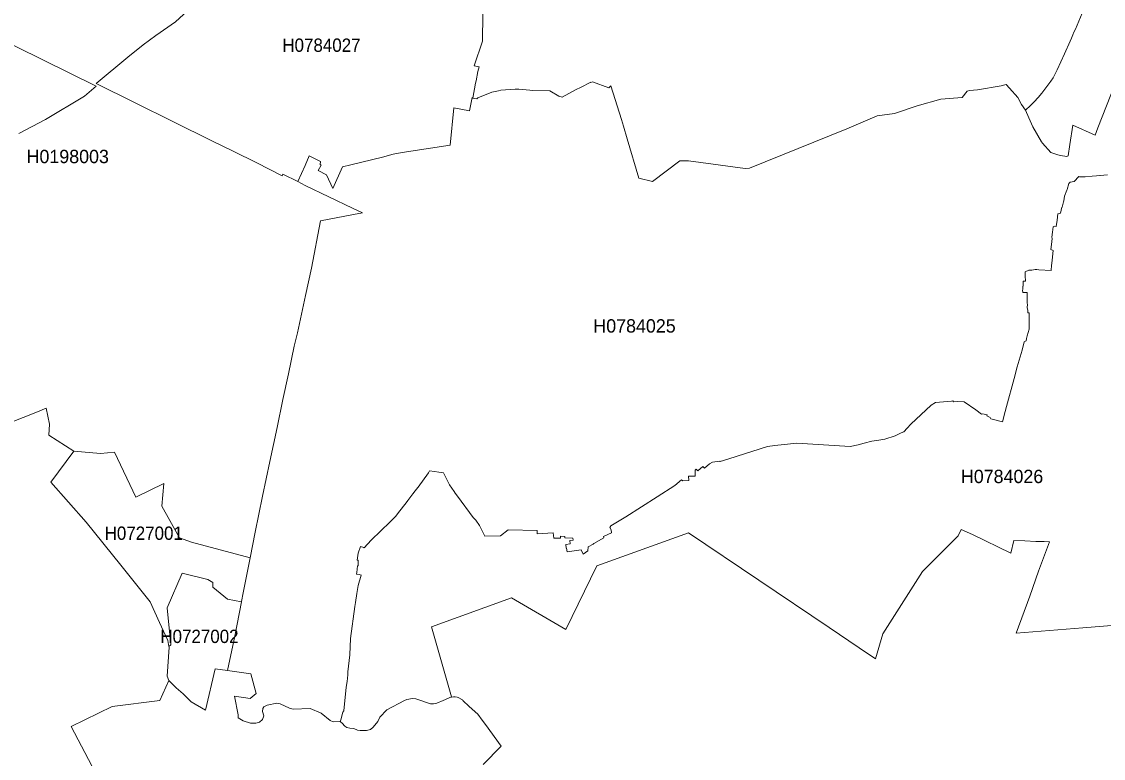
# Model space of a CAD drawing. Extents: x 369010 to 739155, y 6377141 to 6616555.
# Drawn here: x 533199 to 541308, y 6579267 to 6584791 of the extents above; entities that cross this region are included whole.
import ezdxf
from ezdxf.enums import TextEntityAlignment as Align

# ---------------------------------------------------------------- set-up
doc = ezdxf.new("R2010")
doc.units = 0
doc.header["$LTSCALE"] = 40
doc.layers.add('1', color=7, linetype='Continuous', lineweight=13)
doc.layers.add('2', color=7, linetype='Continuous')

msp = doc.modelspace()

# ---------------------------------------------------------------- linework, layer by layer
at = {"layer": '1'}
for points in [[(533005.63, 6581742.82), (533306.69, 6581859.34), (533381.66, 6581892.11), (533408.97, 6581773.44), (533402.18, 6581690.36), (533591.52, 6581570.37), (533789.13, 6581552), (533893.89, 6581562.92), (534054.76, 6581226.28), (534265.95, 6581327.9), (534249.56, 6581157.43), (534381.8, 6580920.27), (534472.99, 6580888.99), (534911.74, 6580769.66), (534949.31, 6580962.97), (535004.43, 6581231.75), (535059.54, 6581492.41), (535113.49, 6581748.28), (535157.68, 6581956.49), (535198.56, 6582149.63), (535242.92, 6582357.5), (535268.07, 6582457.3), (535326.66, 6582737), (535371.68, 6582942.56), (535440.36, 6583296.9), (535685.64, 6583343.91), (535755.15, 6583358.64), (535678.86, 6583391.9), (535324.68, 6583563.03), (535268.41, 6583591.34), (535157.68, 6583647.11), (535152.22, 6583634.86), (534962.88, 6583733.34), (534785.13, 6583819.57), (534624.26, 6583897.35), (533757.02, 6584326.67), (533994.19, 6584525.27), (534110.54, 6584616.63), (534203.88, 6584687.14), (534351.84, 6584790.74), (534500.96, 6584923.97)], [(534500.96, 6584923.97), (534351.84, 6584790.74), (534203.88, 6584687.14), (534110.54, 6584616.63), (533994.19, 6584525.27), (533757.02, 6584326.67), (534624.26, 6583897.35), (534785.13, 6583819.57), (534962.88, 6583733.34), (535152.22, 6583634.86), (535157.68, 6583647.11), (535268.41, 6583591.34), (535323.85, 6583713.15), (535355.13, 6583785.31), (535439.04, 6583742.94), (535435.9, 6583720.1), (535443.84, 6583715.96), (535422.99, 6583674.09), (535484.88, 6583642.48), (535532.55, 6583540.53), (535603.05, 6583702.55), (535665.45, 6583717.12), (535903.61, 6583774.71), (535983.88, 6583796.23), (536050.91, 6583810.46), (536412.37, 6583864.09), (536437.86, 6584145.44), (536557.35, 6584123.27), (536575.39, 6584222.57), (536580.52, 6584218.1), (536602.04, 6584328.82), (536605.68, 6584346.53), (536619.08, 6584418.19), (536627.69, 6584451.79), (536590.78, 6584458.74), (536653.18, 6584644.93), (536656.16, 6584847.01)], [(536656.16, 6584847.01), (536653.18, 6584644.93), (536590.78, 6584458.74), (536627.69, 6584451.79), (536619.08, 6584418.19), (536605.68, 6584346.53), (536602.04, 6584328.82), (536580.52, 6584218.1), (536610.64, 6584211.48), (536617.76, 6584218.76), (536724.67, 6584261.46), (536774.16, 6584272.72), (536790.88, 6584276.69), (536898.79, 6584285.63), (536925.76, 6584284.96), (537007.52, 6584277.68), (537026.22, 6584274.87), (537159.12, 6584273.05), (537225.82, 6584232.5), (537251.14, 6584225.88), (537356.24, 6584283.31), (537388.01, 6584298.2), (537464.81, 6584337.92), (537466.96, 6584334.12), (537477.22, 6584339.25), (537600.03, 6584295.06), (537615.91, 6584308.63), (537694.69, 6584056.24), (537709.42, 6584008.41), (537739.21, 6583912.91), (537825.94, 6583616.16), (537928.55, 6583591.17), (538133.94, 6583746.41), (538197.16, 6583746.41), (538622.84, 6583690.31), (538654.62, 6583691.63), (539384.16, 6583988.21), (539610.9, 6584086.03), (539743.14, 6584102.91), (539912.94, 6584160.5), (540088.71, 6584210.49), (540249.74, 6584221.08), (540286.32, 6584270.4), (540303.86, 6584274.54), (540333.82, 6584276.52), (540364.27, 6584279.17), (540541.03, 6584309.62), (540568.01, 6584316.08), (540578.77, 6584319.55), (540604.59, 6584292.08), (540666.81, 6584221.08), (540693.3, 6584170.1), (540723.75, 6584127.24), (540727.72, 6584130.71), (540759, 6584159.84), (540788.79, 6584190.29), (540818.42, 6584221.08), (540845.23, 6584254.34), (540890.91, 6584315.25), (540913.08, 6584345.21)], [(541161.17, 6584884.25), (541097.62, 6584735.47), (541087.53, 6584713.29), (541078.09, 6584691.28), (541067.83, 6584668.27), (541058.07, 6584645.27), (541016.19, 6584550.1), (540960.58, 6584430.44), (540931.46, 6584369.7), (540913.08, 6584345.21), (540890.91, 6584315.25), (540845.23, 6584254.34), (540818.42, 6584221.08), (540788.79, 6584190.29), (540759, 6584159.84), (540727.72, 6584130.71), (540723.75, 6584127.24), (540750.23, 6584070.64), (540779.19, 6584002.12), (540844.4, 6583889.08), (540851.19, 6583880.64), (540914.08, 6583810.79), (540967.37, 6583793.42), (540987.56, 6583788.45), (541034.56, 6583780.67), (541042.84, 6583785.97), (541055.75, 6583870.38), (541079.42, 6584014.03), (541245.09, 6583939.72), (541265.94, 6583994.67), (541396.19, 6584325.51)], [(540913.08, 6584345.21), (540931.46, 6584369.7), (540960.58, 6584430.44), (541016.19, 6584550.1), (541058.07, 6584645.27), (541067.83, 6584668.27), (541078.09, 6584691.28), (541087.53, 6584713.29), (541097.62, 6584735.47), (541161.17, 6584884.25)], [(532959.96, 6584699.05), (533757.02, 6584307.8), (533671.13, 6584232.83), (533376.86, 6584056.4), (533177.92, 6583953.46)], [(533177.92, 6583953.46), (533376.86, 6584056.4), (533671.13, 6584232.83), (533757.02, 6584307.8), (532959.96, 6584699.05)], [(541396.19, 6584325.51), (541265.94, 6583994.67), (541245.09, 6583939.72), (541079.42, 6584014.03), (541055.75, 6583870.38), (541042.84, 6583785.97), (541034.56, 6583780.67), (540987.56, 6583788.45), (540967.37, 6583793.42), (540914.08, 6583810.79), (540851.19, 6583880.64), (540844.4, 6583889.08), (540779.19, 6584002.12), (540750.23, 6584070.64), (540723.75, 6584127.24), (540693.3, 6584170.1), (540666.81, 6584221.08), (540604.59, 6584292.08), (540578.77, 6584319.55), (540568.01, 6584316.08), (540541.03, 6584309.62), (540364.27, 6584279.17), (540333.82, 6584276.52), (540303.86, 6584274.54), (540286.32, 6584270.4), (540249.74, 6584221.08), (540088.71, 6584210.49), (539912.94, 6584160.5), (539743.14, 6584102.91), (539610.9, 6584086.03), (539384.16, 6583988.21), (538654.62, 6583691.63), (538622.84, 6583690.31), (538197.16, 6583746.41), (538133.94, 6583746.41), (537928.55, 6583591.17), (537825.94, 6583616.16), (537739.21, 6583912.91), (537709.42, 6584008.41), (537694.69, 6584056.24), (537615.91, 6584308.63), (537600.03, 6584295.06), (537477.22, 6584339.25), (537466.96, 6584334.12), (537464.81, 6584337.92), (537388.01, 6584298.2), (537356.24, 6584283.31), (537251.14, 6584225.88), (537225.82, 6584232.5), (537159.12, 6584273.05), (537026.22, 6584274.87), (537007.52, 6584277.68), (536925.76, 6584284.96), (536898.79, 6584285.63), (536790.88, 6584276.69), (536774.16, 6584272.72), (536724.67, 6584261.46), (536617.76, 6584218.76), (536610.64, 6584211.48), (536580.52, 6584218.1), (536575.39, 6584222.57), (536557.35, 6584123.27), (536437.86, 6584145.44), (536412.37, 6583864.09), (536050.91, 6583810.46), (535983.88, 6583796.23), (535903.61, 6583774.71), (535665.45, 6583717.12), (535603.05, 6583702.55), (535532.55, 6583540.53), (535484.88, 6583642.48), (535422.99, 6583674.09), (535443.84, 6583715.96), (535435.9, 6583720.1), (535439.04, 6583742.94), (535355.13, 6583785.31), (535323.85, 6583713.15), (535268.41, 6583591.34), (535324.68, 6583563.03), (535678.86, 6583391.9), (535755.15, 6583358.64), (535685.64, 6583343.91), (535440.36, 6583296.9), (535371.68, 6582942.56), (535326.66, 6582737), (535268.07, 6582457.3), (535242.92, 6582357.5), (535198.56, 6582149.63), (535157.68, 6581956.49), (535113.49, 6581748.28), (535059.54, 6581492.41), (535004.43, 6581231.75), (534949.31, 6580962.97), (534911.74, 6580769.66), (534859.28, 6580508.16), (534847.69, 6580443.12), (534847.03, 6580439.64), (534796.22, 6580182.45)], [(541280.67, 6583636.52), (541256.84, 6583634.37), (541224.23, 6583632.38), (541171.27, 6583627.75), (541128.74, 6583627.75), (541123.94, 6583629.57), (541090.01, 6583592.33), (541059.39, 6583586.7), (541049.79, 6583577.1), (541036.88, 6583532.91), (541033.9, 6583528.28), (541016.03, 6583483.26), (541010.57, 6583446.52), (541008.58, 6583439.73), (540998.15, 6583400.18), (540997.33, 6583400.68), (540986.9, 6583354.67), (540965.88, 6583350.2), (540960.58, 6583303.52), (540954.29, 6583255.03), (540942.21, 6583256.52), (540930.3, 6583252.05), (540925.33, 6583212.17), (540926.66, 6583212), (540921.53, 6583174.76), (540923.68, 6583164.34), (540918.55, 6583120.81), (540918.38, 6583120.64), (540914.08, 6583082.74), (540931.79, 6583075.79), (540923.35, 6583003.13), (540918.55, 6582960.27), (540916.56, 6582928.99), (540915.24, 6582924.35), (540823.22, 6582930.97), (540808.82, 6582931.64), (540797.07, 6582931.8), (540770.92, 6582926.51), (540750.06, 6582926.67), (540721.27, 6582914.26), (540722.75, 6582885.79), (540724.58, 6582845.91), (540705.87, 6582844.91), (540707.2, 6582808.01), (540703.39, 6582808.17), (540702.89, 6582782.35), (540702.23, 6582778.05), (540703.06, 6582760.17), (540737.48, 6582761.17), (540737.32, 6582734.85), (540736, 6582734.85), (540735.83, 6582679.41), (540738.31, 6582671.3), (540737.32, 6582648.46), (540737.15, 6582648.46), (540740.63, 6582626.12), (540740.96, 6582606.59), (540750.89, 6582607.41), (540750.73, 6582555.78), (540751.06, 6582484.78), (540737.65, 6582434.13), (540732.69, 6582414.11), (540728.22, 6582398.71), (540715.14, 6582389.11), (540698.59, 6582327.05), (540662.18, 6582201.76), (540639.01, 6582115.7), (540580.75, 6581904.52), (540572.31, 6581867.45), (540551.13, 6581789.66), (540464.24, 6581813.16), (540459.6, 6581823.75), (540433.45, 6581834.35), (540435.61, 6581842.29), (540404.99, 6581850.56), (540395.06, 6581846.76), (540351.53, 6581880.02), (540263.98, 6581939.11), (540217.97, 6581943.58), (540183.54, 6581941.26), (540178.08, 6581946.56), (540169.48, 6581946.23), (540048.16, 6581934.31), (540015.72, 6581914.78), (539864.95, 6581772.12), (539837.31, 6581741.83), (539811.16, 6581715.51), (539792.29, 6581706.58), (539747.61, 6581684.9), (539668.83, 6581661.23), (539623.64, 6581651.79), (539573, 6581645.67), (539515.57, 6581630.44), (539468.73, 6581618.36), (539410.47, 6581604.13), (539010.12, 6581630.94), (538846.11, 6581613.56), (538790.99, 6581604.46), (538499.37, 6581512.27), (538491.93, 6581509.79)], [(540915.24, 6582924.35), (540916.56, 6582928.99), (540918.55, 6582960.27), (540923.35, 6583003.13), (540931.79, 6583075.79), (540914.08, 6583082.74), (540918.38, 6583120.64), (540918.55, 6583120.81), (540923.68, 6583164.34), (540921.53, 6583174.76), (540926.66, 6583212), (540925.33, 6583212.17), (540930.3, 6583252.05), (540942.21, 6583256.52), (540954.29, 6583255.03), (540960.58, 6583303.52), (540965.88, 6583350.2), (540986.9, 6583354.67), (540997.33, 6583400.68), (540998.15, 6583400.18), (541008.58, 6583439.73), (541010.57, 6583446.52), (541016.03, 6583483.26), (541033.9, 6583528.28), (541036.88, 6583532.91), (541049.79, 6583577.1), (541059.39, 6583586.7), (541090.01, 6583592.33), (541123.94, 6583629.57), (541128.74, 6583627.75), (541171.27, 6583627.75), (541224.23, 6583632.38), (541256.84, 6583634.37), (541280.67, 6583636.52), (541284.14, 6583637.84), (541338.93, 6583642.97)], [(541338.93, 6583642.97), (541284.14, 6583637.84), (541280.67, 6583636.52)], [(537281.43, 6580843.47), (537283.09, 6580843.14), (537287.72, 6580815.34), (537392.81, 6580830.73), (537409.53, 6580797.79), (537442.8, 6580824.11), (537446.6, 6580852.08), (537483.18, 6580873.1), (537489.14, 6580876.74), (537564.28, 6580920.1), (537560.64, 6580929.54), (537621.54, 6580957.51), (537617.9, 6580981.5), (537608.47, 6580997.23), (537615.58, 6581010.3), (537727.96, 6581078.32), (537962.31, 6581226.78), (538096.04, 6581312.84), (538145.69, 6581356.54), (538154.96, 6581347.93), (538199.65, 6581350.08), (538198.82, 6581382.69), (538248.64, 6581384.01), (538247.48, 6581420.09), (538246.82, 6581428.7), (538256.41, 6581435.98), (538268.33, 6581422.24), (538306.23, 6581455.18), (538317.49, 6581442.27), (538355.88, 6581476.19), (538376.57, 6581487.45), (538432.51, 6581494.9), (538434, 6581491.59), (538491.93, 6581509.79), (538499.37, 6581512.27), (538790.99, 6581604.46), (538846.11, 6581613.56), (539010.12, 6581630.94), (539410.47, 6581604.13), (539468.73, 6581618.36), (539515.57, 6581630.44), (539573, 6581645.67), (539623.64, 6581651.79), (539668.83, 6581661.23), (539747.61, 6581684.9), (539792.29, 6581706.58), (539811.16, 6581715.51), (539837.31, 6581741.83), (539864.95, 6581772.12), (540015.72, 6581914.78), (540048.16, 6581934.31), (540169.48, 6581946.23), (540178.08, 6581946.56), (540183.54, 6581941.26), (540217.97, 6581943.58), (540263.98, 6581939.11), (540351.53, 6581880.02), (540395.06, 6581846.76), (540404.99, 6581850.56), (540435.61, 6581842.29), (540433.45, 6581834.35), (540459.6, 6581823.75), (540464.24, 6581813.16), (540551.13, 6581789.66), (540572.31, 6581867.45), (540580.75, 6581904.52), (540639.01, 6582115.7), (540662.18, 6582201.76), (540698.59, 6582327.05), (540715.14, 6582389.11), (540728.22, 6582398.71), (540732.69, 6582414.11), (540737.65, 6582434.13), (540751.06, 6582484.78), (540750.73, 6582555.78), (540750.89, 6582607.41), (540740.96, 6582606.59), (540740.63, 6582626.12), (540737.15, 6582648.46), (540737.32, 6582648.46), (540738.31, 6582671.3), (540735.83, 6582679.41), (540736, 6582734.85), (540737.32, 6582734.85), (540737.48, 6582761.17), (540703.06, 6582760.17), (540702.23, 6582778.05), (540702.89, 6582782.35), (540703.39, 6582808.17), (540707.2, 6582808.01), (540705.87, 6582844.91), (540724.58, 6582845.91), (540722.75, 6582885.79), (540721.27, 6582914.26), (540750.06, 6582926.67), (540770.92, 6582926.51), (540797.07, 6582931.8), (540808.82, 6582931.64), (540823.22, 6582930.97), (540915.24, 6582924.35)], [(533726.07, 6579209.78), (533570.5, 6579505.7), (533877.84, 6579656.64), (534234.01, 6579700.01), (534303.19, 6579849.46), (534290.28, 6579883.05), (534304.01, 6580101.19), (534303.02, 6580106.65), (534295.41, 6580149.51), (534233.18, 6580284.57), (534162.18, 6580440.31), (533943.71, 6580716.03), (533681.88, 6581037.44), (533418.57, 6581338.33), (533591.52, 6581570.37), (533402.18, 6581690.36), (533408.97, 6581773.44), (533381.66, 6581892.11), (533306.69, 6581859.34), (533005.63, 6581742.82)], [(538491.93, 6581509.79), (538434, 6581491.59), (538432.51, 6581494.9), (538376.57, 6581487.45), (538355.88, 6581476.19), (538317.49, 6581442.27), (538306.23, 6581455.18), (538268.33, 6581422.24), (538256.41, 6581435.98), (538246.82, 6581428.7), (538247.48, 6581420.09), (538248.64, 6581384.01), (538198.82, 6581382.69), (538199.65, 6581350.08), (538154.96, 6581347.93), (538145.69, 6581356.54), (538096.04, 6581312.84), (537962.31, 6581226.78), (537727.96, 6581078.32), (537615.58, 6581010.3), (537608.47, 6580997.23), (537617.9, 6580981.5), (537621.54, 6580957.51), (537560.64, 6580929.54), (537564.28, 6580920.1), (537489.14, 6580876.74), (537483.18, 6580873.1), (537446.6, 6580852.08), (537442.8, 6580824.11), (537409.53, 6580797.79), (537392.81, 6580830.73), (537287.72, 6580815.34), (537283.09, 6580843.14), (537281.43, 6580843.47), (537278.78, 6580871.61), (537310.89, 6580875.58), (537307.41, 6580900.41), (537333.4, 6580902.72), (537331.41, 6580918.94), (537269.85, 6580920.43), (537270.01, 6580931.52), (537238.23, 6580932.35), (537237.74, 6580917.29), (537187.42, 6580918.45), (537183.62, 6580958.66), (537062.47, 6580951.38), (537062.97, 6580976.37), (536846.65, 6580981.5), (536787.73, 6580935.82), (536670.22, 6580932.51), (536631, 6581012.95), (536602.53, 6581053.99), (536582.51, 6581072.37), (536466.82, 6581231.75), (536448.61, 6581256.41), (536442.49, 6581266.67), (536406.08, 6581316.98), (536362.55, 6581408.83), (536325.48, 6581413.47), (536292.71, 6581417.28), (536257.29, 6581423.73), (536250.01, 6581408.34), (536171.73, 6581301.42), (536168.91, 6581298.44), (536149.38, 6581272.79), (536132.67, 6581251.44), (536093.28, 6581200.47), (536080.37, 6581182.76), (536024.76, 6581109.6), (536003.57, 6581083.95), (535993.97, 6581073.36), (535974.11, 6581052.17), (535941.18, 6581021.39), (535909.07, 6580990.61), (535880.77, 6580963.13), (535828.8, 6580911.83), (535820.36, 6580903.22), (535767.73, 6580844.96), (535763.26, 6580849.1), (535738.44, 6580855.72), (535722.88, 6580805.74), (535714.77, 6580753.44), (535722.05, 6580753.77), (535722.55, 6580710.08), (535717.09, 6580709.91), (535710.47, 6580659.76), (535708.48, 6580648.18), (535730.33, 6580645.03), (535745.88, 6580640.4), (535743.24, 6580639.41), (535720.89, 6580562.78), (535712.29, 6580503.53), (535702.19, 6580435.51), (535697.89, 6580404.39), (535662.97, 6580164.91), (535659.82, 6580043.59), (535655.19, 6580001.72), (535644.93, 6579916.65), (535643.11, 6579893.48), (535637.98, 6579842.67)], [(534796.22, 6580182.45), (534741.27, 6579926.58), (534917.54, 6579900.76), (534956.1, 6579752.14), (534912.74, 6579716.89), (534793.41, 6579733.77), (534821.88, 6579592.1), (534821.38, 6579571.08), (534858.62, 6579548.07), (534913.56, 6579531.52), (534953.78, 6579529.7), (534982.91, 6579538.64), (535005.75, 6579559.16), (535014.19, 6579584.48), (535003.93, 6579617.75), (535006.74, 6579641.75), (535014.69, 6579652.51), (535040.01, 6579666.74), (535111.18, 6579680.81), (535137, 6579675.18), (535205.84, 6579642.41), (535234.97, 6579636.12), (535362.08, 6579639.93), (535444.67, 6579605.34), (535511.37, 6579551.22), (535534.87, 6579540.96), (535585.35, 6579543.27), (535589.32, 6579540.46), (535590.31, 6579547.08), (535591.63, 6579555.85), (535605.54, 6579611.96), (535612.98, 6579623.21), (535632.68, 6579799.64), (535637.98, 6579842.67), (535643.11, 6579893.48), (535644.93, 6579916.65), (535655.19, 6580001.72), (535659.82, 6580043.59), (535662.97, 6580164.91), (535697.89, 6580404.39), (535702.19, 6580435.51), (535712.29, 6580503.53), (535720.89, 6580562.78), (535743.24, 6580639.41), (535745.88, 6580640.4), (535730.33, 6580645.03), (535708.48, 6580648.18), (535710.47, 6580659.76), (535717.09, 6580709.91), (535722.55, 6580710.08), (535722.05, 6580753.77), (535714.77, 6580753.44), (535722.88, 6580805.74), (535738.44, 6580855.72), (535763.26, 6580849.1), (535767.73, 6580844.96), (535820.36, 6580903.22), (535828.8, 6580911.83), (535880.77, 6580963.13), (535909.07, 6580990.61), (535941.18, 6581021.39), (535974.11, 6581052.17), (535993.97, 6581073.36), (536003.57, 6581083.95), (536024.76, 6581109.6), (536080.37, 6581182.76), (536093.28, 6581200.47), (536132.67, 6581251.44), (536149.38, 6581272.79), (536168.91, 6581298.44), (536171.73, 6581301.42), (536250.01, 6581408.34), (536257.29, 6581423.73), (536292.71, 6581417.28), (536325.48, 6581413.47), (536362.55, 6581408.83), (536406.08, 6581316.98), (536442.49, 6581266.67), (536448.61, 6581256.41), (536466.82, 6581231.75), (536582.51, 6581072.37), (536602.53, 6581053.99), (536631, 6581012.95), (536670.22, 6580932.51), (536787.73, 6580935.82), (536846.65, 6580981.5), (537062.97, 6580976.37), (537062.47, 6580951.38), (537183.62, 6580958.66), (537187.42, 6580918.45), (537237.74, 6580917.29), (537238.23, 6580932.35), (537270.01, 6580931.52), (537269.85, 6580920.43), (537331.41, 6580918.94), (537333.4, 6580902.72), (537307.41, 6580900.41), (537310.89, 6580875.58), (537278.78, 6580871.61), (537281.43, 6580843.47)], [(535637.98, 6579842.67), (535632.68, 6579799.64), (535612.98, 6579623.21), (535605.54, 6579611.96), (535591.63, 6579555.85), (535590.31, 6579547.08), (535589.32, 6579540.46), (535601.4, 6579531.85), (535621.43, 6579507.52), (535635.49, 6579498.59), (535658, 6579493.79), (535688.45, 6579491.47), (535716.59, 6579478.89), (535736.12, 6579474.59), (535784.12, 6579475.91), (535813.08, 6579482.86), (535833.77, 6579501.57), (535868.19, 6579542.94), (535884.74, 6579574.88), (535936.38, 6579631.65), (536068.95, 6579701.16), (536087.65, 6579708.28), (536129.85, 6579716.72), (536153.19, 6579713.58), (536263.42, 6579676.67), (536285.43, 6579675.51), (536312.57, 6579680.15), (536358.25, 6579700.83), (536420.31, 6579726.98), (536272.35, 6580254.28), (536870.81, 6580470.92), (537277.46, 6580231.94), (537509.83, 6580710.74), (538198.16, 6580958.5), (539251.92, 6580246.83), (539476.84, 6580096.72), (539600.14, 6580012.31), (539653.6, 6580199.33), (539952.66, 6580668.54), (540218.3, 6580936.65), (540240.64, 6580983.32), (540325.71, 6580945.42), (540614.18, 6580804.41), (540636.69, 6580901.07), (540718.62, 6580896.77), (540802.2, 6580891.97), (540864.59, 6580893.12), (540903.98, 6580890.81), (540820.57, 6580670.69), (540757.18, 6580481.85), (540655.23, 6580206.28), (541153.89, 6580245.18), (541647.09, 6580286.72)], [(541647.09, 6580286.72), (541153.89, 6580245.18), (540655.23, 6580206.28), (540757.18, 6580481.85), (540820.57, 6580670.69), (540903.98, 6580890.81), (540864.59, 6580893.12), (540802.2, 6580891.97), (540718.62, 6580896.77), (540636.69, 6580901.07), (540614.18, 6580804.41), (540325.71, 6580945.42), (540240.64, 6580983.32), (540218.3, 6580936.65), (539952.66, 6580668.54), (539653.6, 6580199.33), (539600.14, 6580012.31), (539476.84, 6580096.72), (539251.92, 6580246.83), (538198.16, 6580958.5), (537509.83, 6580710.74), (537277.46, 6580231.94), (536870.81, 6580470.92), (536272.35, 6580254.28), (536420.31, 6579726.98)], [(534650.08, 6579938.33), (534576.76, 6579628.01), (534469.52, 6579691.57), (534408.94, 6579750.82), (534356.64, 6579795.83), (534303.19, 6579849.46)], [(536657.98, 6579220.21), (536793.03, 6579357.41), (536676.18, 6579520.27), (536651.85, 6579552.87), (536617.59, 6579597.23), (536552.72, 6579655.49), (536505.38, 6579700.5), (536503.73, 6579705.3), (536472.28, 6579723.34), (536464.67, 6579725.66), (536449.28, 6579729.13), (536436.04, 6579728.14), (536424.29, 6579725.66), (536422.63, 6579724.83), (536420.31, 6579726.98), (536358.25, 6579700.83), (536312.57, 6579680.15), (536285.43, 6579675.51), (536263.42, 6579676.67), (536153.19, 6579713.58), (536129.85, 6579716.72), (536087.65, 6579708.28), (536068.95, 6579701.16), (535936.38, 6579631.65), (535884.74, 6579574.88), (535868.19, 6579542.94), (535833.77, 6579501.57), (535813.08, 6579482.86), (535784.12, 6579475.91), (535736.12, 6579474.59), (535716.59, 6579478.89), (535688.45, 6579491.47), (535658, 6579493.79), (535635.49, 6579498.59), (535621.43, 6579507.52), (535601.4, 6579531.85), (535589.32, 6579540.46), (535585.35, 6579543.27), (535534.87, 6579540.96), (535511.37, 6579551.22), (535444.67, 6579605.34), (535362.08, 6579639.93), (535234.97, 6579636.12), (535205.84, 6579642.41), (535137, 6579675.18), (535111.18, 6579680.81), (535040.01, 6579666.74), (535014.69, 6579652.51), (535006.74, 6579641.75), (535003.93, 6579617.75), (535014.19, 6579584.48), (535005.75, 6579559.16), (534982.91, 6579538.64), (534953.78, 6579529.7), (534913.56, 6579531.52), (534858.62, 6579548.07), (534821.38, 6579571.08), (534821.88, 6579592.1), (534793.41, 6579733.77), (534912.74, 6579716.89), (534956.1, 6579752.14), (534917.54, 6579900.76), (534741.27, 6579926.58), (534650.08, 6579938.33)], [(534303.19, 6579849.46), (534234.01, 6579700.01), (533877.84, 6579656.64), (533570.5, 6579505.7), (533726.07, 6579209.78)], [(536420.31, 6579726.98), (536422.63, 6579724.83), (536424.29, 6579725.66), (536436.04, 6579728.14), (536449.28, 6579729.13), (536464.67, 6579725.66), (536472.28, 6579723.34), (536503.73, 6579705.3), (536505.38, 6579700.5), (536552.72, 6579655.49), (536617.59, 6579597.23), (536651.85, 6579552.87), (536676.18, 6579520.27), (536793.03, 6579357.41), (536657.98, 6579220.21)]]:
    msp.add_lwpolyline(points, dxfattribs=at)
for points in [[(533591.52, 6581570.37), (533418.57, 6581338.33), (533681.88, 6581037.44), (533943.71, 6580716.03), (534162.18, 6580440.31), (534233.18, 6580284.57), (534295.41, 6580149.51), (534303.02, 6580106.65), (534318.41, 6580118.57), (534288.95, 6580395.62), (534401.99, 6580656.29), (534593.81, 6580608.79), (534631.55, 6580585.78), (534633.04, 6580551.36), (534742.93, 6580461.32), (534847.03, 6580439.64), (534847.69, 6580443.12), (534859.28, 6580508.16), (534911.74, 6580769.66), (534472.99, 6580888.99), (534381.8, 6580920.27), (534249.56, 6581157.43), (534265.95, 6581327.9), (534054.76, 6581226.28), (533893.89, 6581562.92), (533789.13, 6581552)], [(534303.02, 6580106.65), (534304.01, 6580101.19), (534290.28, 6579883.05), (534303.19, 6579849.46), (534356.64, 6579795.83), (534408.94, 6579750.82), (534469.52, 6579691.57), (534576.76, 6579628.01), (534650.08, 6579938.33), (534741.27, 6579926.58), (534796.22, 6580182.45), (534847.03, 6580439.64), (534742.93, 6580461.32), (534633.04, 6580551.36), (534631.55, 6580585.78), (534593.81, 6580608.79), (534401.99, 6580656.29), (534288.95, 6580395.62), (534318.41, 6580118.57)]]:
    msp.add_lwpolyline(points, close=True, dxfattribs=at)

# ---------------------------------------------------------------- texts
at = {"layer": '2', "width": 0.95}
for s, p in [('H0784027', (535446.45, 6584564.62)), ('H0727001', (534114.5, 6580905.23)), ('H0727002', (534532.03, 6580131.69))]:
    msp.add_text(s, height=100, dxfattribs=at).set_placement(p, align=Align.CENTER)
at = {"layer": '2'}
for s, p in [('H0198003', (533544.68, 6583729.96)), ('H0784025', (537793.19, 6582459.65)), ('H0784026', (540548.41, 6581330.94))]:
    msp.add_text(s, height=100, dxfattribs=at).set_placement(p, align=Align.CENTER)

doc.saveas('drawing.dxf')
